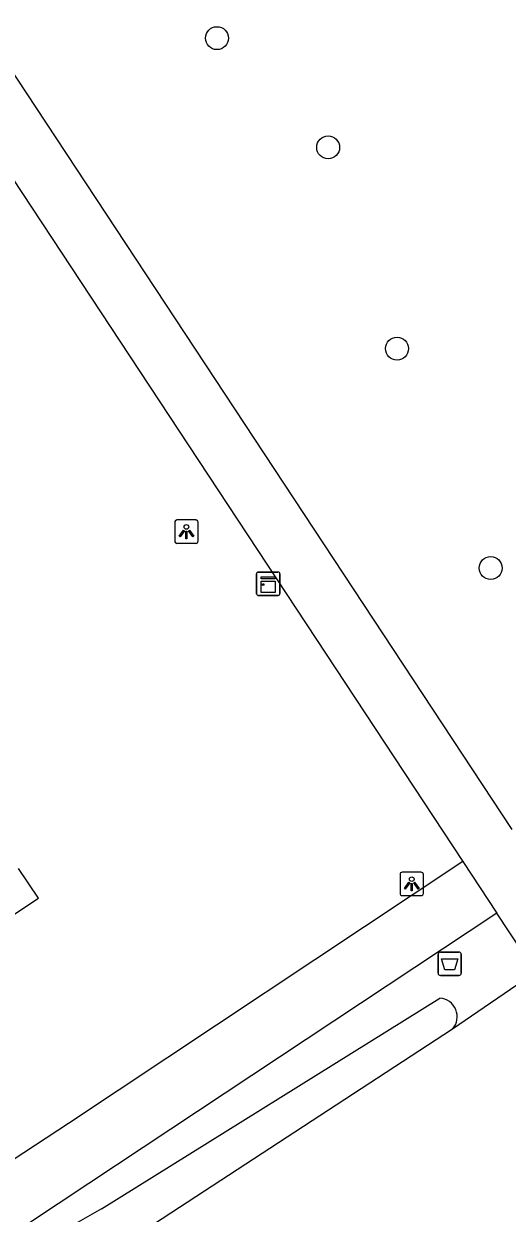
# Model space of a CAD drawing. Extents: x 158352 to 159489, y 383828 to 384597.
# Drawn here: x 158534.6 to 158555.2, y 384239.8 to 384290.6 of the extents above; entities that cross this region are included whole.
import ezdxf

# ---------------------------------------------------------------- set-up
doc = ezdxf.new("R2010")
doc.units = 0
for name, color, linetype in [('IMGEO_Afvalbak', 7, 'Continuous'), ('IMGEO_Boom', 7, 'Continuous'), ('IMGEO_Groenvoorziening', 7, 'Continuous'), ('IMGEO_Kast', 7, 'Continuous'), ('IMGEO_Lichtpunt', 7, 'Continuous'), ('IMGEO_Voetgangersgebied_gesloten', 7, 'Continuous'), ('IMGEO_Voetgangersgebied_open', 7, 'Continuous'), ('IMGEO_Voetpad_open', 7, 'Continuous'), ('IMGEO_Waterloop', 7, 'Continuous')]:
    doc.layers.add(name, color=color, linetype=linetype)

msp = doc.modelspace()

# ---------------------------------------------------------------- linework, layer by layer
at = {"layer": 'IMGEO_Afvalbak'}
for p, q in [((158552.272, 384250.021), (158552.272, 384250.821)), ((158552.272, 384250.821), (158552.272, 384250.021)), ((158552.372, 384250.921), (158553.162, 384250.921)), ((158553.162, 384250.921), (158552.372, 384250.921)), ((158553.262, 384250.821), (158553.262, 384250.021)), ((158553.262, 384250.021), (158553.262, 384250.821)), ((158553.162, 384249.921), (158552.372, 384249.921)), ((158552.372, 384249.921), (158553.162, 384249.921))]:
    msp.add_line(p, q, dxfattribs=at)
msp.add_lwpolyline([(158552.415, 384250.635), (158553.119, 384250.635), (158552.97, 384250.165), (158552.564, 384250.165), (158552.415, 384250.635)], dxfattribs=at)
for centre, start, end in [((158552.372, 384250.821), 90, 180), ((158552.372, 384250.821), 90, 180), ((158553.162, 384250.821), 0, 90), ((158553.162, 384250.821), 360, 90), ((158552.372, 384250.021), 180, 270), ((158552.372, 384250.021), 180, 270), ((158553.162, 384250.021), 270, 0), ((158553.162, 384250.021), 270, 0)]:
    msp.add_arc(centre, 0.1, start, end, dxfattribs=at)
at = {"layer": 'IMGEO_Boom'}
for centre in [(158542.825, 384289.95), (158547.576, 384285.283), (158550.52, 384276.691), (158554.521, 384267.318)]:
    msp.add_circle(centre, 0.489, dxfattribs=at)
at = {"layer": 'IMGEO_Groenvoorziening'}
msp.add_lwpolyline([(158556.449, 384250.068), (158552.895, 384247.632)], dxfattribs=at)
at = {"layer": 'IMGEO_Kast'}
for p, q in [((158544.517, 384266.225), (158544.517, 384267.066)), ((158544.517, 384267.066), (158544.517, 384266.225)), ((158544.592, 384267.15), (158545.433, 384267.15)), ((158545.433, 384267.15), (158544.592, 384267.15)), ((158545.517, 384267.075), (158545.517, 384266.234)), ((158545.517, 384266.234), (158545.517, 384267.075)), ((158545.442, 384266.15), (158544.601, 384266.15)), ((158544.601, 384266.15), (158545.442, 384266.15))]:
    msp.add_line(p, q, dxfattribs=at)
for points in [[(158544.712, 384266.94), (158545.312, 384266.94), (158545.312, 384266.855), (158544.712, 384266.855), (158544.712, 384266.94)], [(158544.712, 384266.765), (158545.312, 384266.765), (158545.312, 384266.276), (158544.712, 384266.276), (158544.712, 384266.765)]]:
    msp.add_lwpolyline(points, dxfattribs=at)
msp.add_circle((158544.796, 384266.614), 0.0377, dxfattribs=at)
for centre, start, end in [((158544.595, 384267.072), 92.4484, 184.2845), ((158544.595, 384267.072), 92.4484, 184.2845), ((158545.439, 384267.072), 2.4484, 94.2845), ((158545.439, 384267.072), 2.4484, 94.2845), ((158544.595, 384266.228), 182.4484, 274.2845), ((158544.595, 384266.228), 182.4484, 274.2845), ((158545.439, 384266.228), 272.4484, 4.2845), ((158545.439, 384266.228), 272.4484, 4.2845)]:
    msp.add_arc(centre, 0.0779, start, end, dxfattribs=at)
at = {"layer": 'IMGEO_Lichtpunt'}
for p, q in [((158541.022, 384269.277), (158541.022, 384268.47)), ((158541.022, 384269.277), (158541.022, 384268.47)), ((158541.924, 384269.372), (158541.116, 384269.372)), ((158541.924, 384269.372), (158541.116, 384269.372)), ((158542.018, 384268.47), (158542.018, 384269.277)), ((158542.018, 384268.47), (158542.018, 384269.277)), ((158541.116, 384268.376), (158541.924, 384268.376)), ((158541.116, 384268.376), (158541.924, 384268.376)), ((158550.647, 384254.236), (158550.647, 384253.429)), ((158550.647, 384254.236), (158550.647, 384253.429)), ((158551.549, 384254.331), (158550.741, 384254.331)), ((158551.549, 384254.331), (158550.741, 384254.331)), ((158551.643, 384253.429), (158551.643, 384254.236)), ((158551.643, 384253.429), (158551.643, 384254.236)), ((158550.741, 384253.335), (158551.549, 384253.335)), ((158550.741, 384253.335), (158551.549, 384253.335))]:
    msp.add_line(p, q, dxfattribs=at)
for points in [[(158541.396, 384268.941), (158541.435, 384268.913), (158541.247, 384268.651), (158541.209, 384268.678), (158541.396, 384268.941)], [(158541.498, 384268.893), (158541.545, 384268.893), (158541.545, 384268.571), (158541.498, 384268.571), (158541.498, 384268.893)], [(158541.608, 384268.913), (158541.646, 384268.94), (158541.833, 384268.678), (158541.794, 384268.65), (158541.608, 384268.913)], [(158551.021, 384253.9), (158551.06, 384253.872), (158550.872, 384253.61), (158550.834, 384253.637), (158551.021, 384253.9)], [(158551.123, 384253.852), (158551.17, 384253.852), (158551.17, 384253.53), (158551.123, 384253.53), (158551.123, 384253.852)], [(158551.233, 384253.872), (158551.271, 384253.899), (158551.458, 384253.637), (158551.419, 384253.609), (158551.233, 384253.872)]]:
    msp.add_lwpolyline(points, dxfattribs=at)
for centre in [(158541.521, 384269.075), (158551.146, 384254.034)]:
    msp.add_circle(centre, 0.0994, dxfattribs=at)
for centre, start, end in [((158541.116, 384269.277), 90, 180), ((158541.116, 384269.277), 90, 180), ((158541.924, 384269.277), 0, 90), ((158541.924, 384269.277), 0, 90), ((158541.116, 384268.47), 180, 270), ((158541.116, 384268.47), 180, 270), ((158541.924, 384268.47), 270, 0), ((158541.924, 384268.47), 270, 360), ((158550.741, 384254.236), 90, 180), ((158550.741, 384254.236), 90, 180), ((158551.549, 384254.236), 0, 90), ((158551.549, 384254.236), 0, 90), ((158550.741, 384253.429), 180, 270), ((158550.741, 384253.429), 180, 270), ((158551.549, 384253.429), 270, 0), ((158551.549, 384253.429), 270, 360)]:
    msp.add_arc(centre, 0.0946, start, end, dxfattribs=at)
at = {"layer": 'IMGEO_Voetgangersgebied_gesloten'}
for points in [[(158553.337, 384254.783), (158536.489, 384243.597), (158514.277, 384229.041)], [(158553.337, 384254.783), (158554.785, 384252.589)], [(158554.785, 384252.589), (158537.347, 384241.035), (158534.725, 384239.304)]]:
    msp.add_lwpolyline(points, dxfattribs=at)
at = {"layer": 'IMGEO_Voetgangersgebied_open'}
for points in [[(158555.444, 384256.156), (158516.49, 384315.194)], [(158530.729, 384289.034), (158553.337, 384254.783)], [(158556.449, 384250.068), (158554.785, 384252.589)]]:
    msp.add_lwpolyline(points, dxfattribs=at)
at = {"layer": 'IMGEO_Voetpad_open'}
msp.add_lwpolyline([(158525.066, 384251.353), (158527.215, 384248.098), (158532.976, 384251.757), (158535.196, 384253.223), (158534.353, 384254.495)], dxfattribs=at)
at = {"layer": 'IMGEO_Waterloop'}
for points in [[(158537.898, 384239.95), (158552.344, 384248.955)], [(158552.895, 384247.632), (158539.083, 384238.614)]]:
    msp.add_lwpolyline(points, dxfattribs=at)
for centre, radius, start, end in [((158552.291, 384248.157), 0.8, 319.0105, 86.2108), ((158549.766, 384217.464), 25.425, 117.8241, 167.0176)]:
    msp.add_arc(centre, radius, start, end, dxfattribs=at)

doc.saveas('drawing.dxf')
